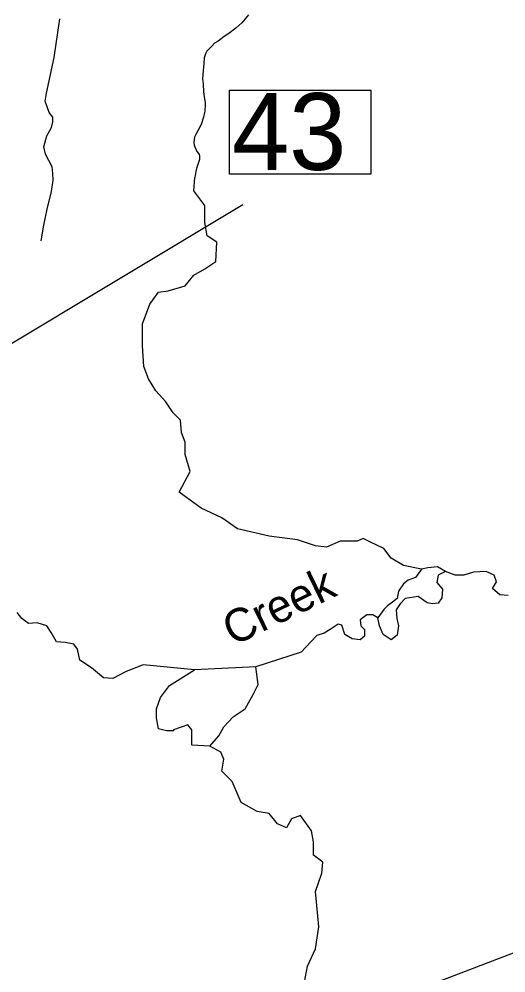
# Model space of a CAD drawing. Extents: x 2082433 to 2279600, y 546599 to 755198.
# Drawn here: x 2181963 to 2184182, y 560446 to 564790 of the extents above; entities that cross this region are included whole.
import ezdxf

# ---------------------------------------------------------------- set-up
doc = ezdxf.new("R2010")
doc.units = 0
for name, color, linetype in [('Exist Hydrographic Creek Single Shore', 7, 'Continuous'), ('Exist Hydrographic Creek Single Shore Label', 7, 'Continuous'), ('Exist Road Non-System Type 51', 7, 'Continuous'), ('Exist Road Secondary Mileage Hundredths English Label', 7, 'Continuous'), ('Exist Road Secondary Structure Standard Bridge Number Label', 7, 'Continuous'), ('Exist Utilities Electrical Transmission Line', 7, 'Continuous')]:
    doc.layers.add(name, color=color, linetype=linetype)

msp = doc.modelspace()

# ---------------------------------------------------------------- linework, layer by layer
at = {"layer": 'Exist Hydrographic Creek Single Shore'}
for points in [[(2183008.1, 564809), (2182978.3, 564773), (2182950.4, 564748.8), (2182918.5, 564724.4), (2182898.6, 564710.4), (2182870.7, 564690.3), (2182854.5, 564680.1), (2182841.1, 564666.3), (2182826.8, 564652.3), (2182819.2, 564644.1), (2182813.3, 564632), (2182807.3, 564613.8), (2182805.7, 564588.2), (2182801.6, 564556), (2182799.9, 564518.1), (2182801.8, 564494.2), (2182803.8, 564458.3), (2182806.1, 564436), (2182810.8, 564410.2), (2182810.8, 564391.9), (2182810.4, 564380.2), (2182810.4, 564370.1), (2182808.7, 564364.2), (2182804.4, 564344.2), (2182793, 564310.3), (2182779.2, 564284), (2182769, 564264), (2182763.2, 564251.9), (2182761.2, 564242.1), (2182759.5, 564227.7), (2182761.4, 564216.1), (2182772, 564190.1), (2182783.7, 564174.2), (2182785.8, 564166.2), (2182785.6, 564162.2), (2182785.8, 564150), (2182780.2, 564132.1), (2182771.8, 564109.9), (2182768.1, 564095.8), (2182765, 564069.3)], [(2182692.8, 562635.3), (2182742.7, 562729.7), (2182720.5, 562807.6), (2182720.5, 562863.1), (2182703.9, 562907.6), (2182698.3, 562963.2), (2182665, 562996.5), (2182631.7, 563046.6), (2182587.2, 563096.6), (2182553.9, 563152.2), (2182531.7, 563207.8), (2182526.2, 563302.2), (2182526.2, 563402.3), (2182559.5, 563491.2), (2182598.4, 563546.8), (2182642.8, 563552.4), (2182720.5, 563574.6), (2182759.4, 563624.6), (2182809.4, 563652.4), (2182859.4, 563685.8), (2182864.9, 563774.7), (2182820.5, 563802.5), (2182809.4, 563863.6), (2182809.4, 563941.4), (2182759.4, 564008.1), (2182765, 564069.3)], [(2183797.9, 562285.1), (2183714.6, 562301.8), (2183659.1, 562335.1), (2183625.8, 562379.6), (2183564.7, 562407.4), (2183531.4, 562424), (2183503.6, 562412.9), (2183425.8, 562412.9), (2183364.7, 562385.1), (2183314.8, 562390.7), (2183231.5, 562418.5), (2183103.7, 562435.2), (2182959.3, 562468.5), (2182887.1, 562518.5), (2182792.7, 562563), (2182692.8, 562635.3)], [(2183906.2, 562274), (2183870.1, 562296.2), (2183825.7, 562290.6), (2183797.9, 562285.1)], [(2184192.2, 562165.6), (2184153.4, 562168.4), (2184120, 562196.1), (2184139.5, 562226.7), (2184128.4, 562257.3), (2184092.3, 562274), (2184034, 562271.2), (2183989.5, 562257.3), (2183950.6, 562257.3), (2183906.2, 562274), (2183872.9, 562257.3), (2183867.3, 562223.9), (2183892.3, 562193.4), (2183889.6, 562154.5), (2183872.9, 562129.5), (2183847.9, 562126.7), (2183822.9, 562132.2), (2183781.3, 562160), (2183723, 562151.7), (2183700.7, 562126.7), (2183681.3, 562098.9), (2183684.1, 562060), (2183692.4, 562026.6), (2183686.9, 561984.9), (2183659.1, 561962.7), (2183623, 561987.7), (2183606.3, 562026.6), (2183598, 562062.8), (2183575.8, 562076.6)], [(2183797.9, 562285.1), (2183770.2, 562246.2), (2183736.8, 562235.1), (2183714.6, 562218.4), (2183692.4, 562185), (2183686.9, 562151.7), (2183664.6, 562135), (2183642.4, 562118.3), (2183625.8, 562101.7), (2183598, 562062.8)], [(2183575.8, 562076.6), (2183548, 562076.6), (2183517.5, 562054.4), (2183520.2, 562026.6), (2183536.9, 562009.9), (2183536.9, 561979.4), (2183517.5, 561962.7), (2183481.4, 561968.3), (2183448, 561987.7), (2183434.2, 562029.4), (2183417.5, 562035), (2183381.4, 562009.9), (2183353.6, 561993.3), (2183320.3, 561982.2), (2183292.5, 561954.4), (2183248.1, 561907.1), (2183042.6, 561840.4), (2182762.2, 561826.5), (2182528.9, 561848.8), (2182451.2, 561818.2), (2182390.1, 561787.6), (2182348.4, 561790.4), (2182292.9, 561834.9), (2182240.1, 561871), (2182229, 561921), (2182212.4, 561943.2), (2182173.5, 561951.6), (2182134.6, 561954.4), (2182109.6, 561996.1), (2182090.2, 562026.6), (2182045.8, 562040.5), (2182006.9, 562037.7), (2181976.4, 562060), (2181954.1, 562087.8)], [(2182832.7, 561479.3), (2182750, 561483.9), (2182750, 561552.9), (2182731.7, 561575.9), (2182667.4, 561552.9), (2182667.4, 561548.3), (2182635.2, 561548.3), (2182598.5, 561557.5), (2182589.3, 561608), (2182589.3, 561649.4), (2182607.7, 561700), (2182649, 561755.1), (2182762.2, 561826.5)], [(2182832.7, 561479.3), (2182874, 561525.3), (2182897, 561566.7), (2182938.3, 561612.6), (2182993.4, 561649.4), (2183030.2, 561713.8), (2183053.1, 561759.7), (2183042.6, 561840.4)], [(2182975.1, 561222), (2182933.7, 561318.5), (2182887.8, 561364.4), (2182897, 561419.6), (2182883.2, 561451.8), (2182832.7, 561479.3)], [(2183264.4, 560403.8), (2183278.2, 560477.4), (2183314.9, 560555.5), (2183328.7, 560656.6), (2183319.5, 560753.1), (2183314.9, 560817.5), (2183342.5, 560900.2), (2183347, 560950.8), (2183305.7, 560983), (2183305.7, 561042.7), (2183296.5, 561093.3), (2183246, 561162.2), (2183204.7, 561148.4), (2183181.7, 561107.1), (2183140.4, 561125.4), (2183103.7, 561171.4), (2183048.5, 561180.6), (2182975.1, 561222)]]:
    msp.add_lwpolyline(points, dxfattribs=at)
at = {"layer": 'Exist Road Non-System Type 51'}
msp.add_lwpolyline([(2182064.3, 563780.7), (2182076, 563850.9), (2182091.4, 563925), (2182111.1, 564004.9), (2182118.7, 564057), (2182116.5, 564087), (2182114.3, 564117.1), (2182084.1, 564174.9), (2182075.8, 564208.8), (2182089.6, 564258.7), (2182111.4, 564296.9), (2182117.3, 564323), (2182117.1, 564343), (2182100.9, 564364.9), (2182082.8, 564416.6), (2182088.5, 564452.7), (2182123.6, 564614.8), (2182148.5, 564790.8)], dxfattribs=at)
at = {"layer": 'Exist Road Secondary Mileage Hundredths English Label'}
msp.add_line((2180902.7, 562697.8), (2182982.4, 563945.6), dxfattribs=at)
at = {"layer": 'Exist Road Secondary Structure Standard Bridge Number Label'}
msp.add_lwpolyline([(2182921.6, 564465.9), (2183565.7, 564465.9), (2183565.7, 564083.6), (2182921.6, 564083.6)], close=True, dxfattribs=at)
at = {"layer": 'Exist Utilities Electrical Transmission Line'}
msp.add_lwpolyline([(2176868.1, 557755.8), (2178548.7, 558610.9), (2178596.5, 558629.1), (2178682.4, 558653.6), (2180384.8, 559187.1), (2181183.1, 559433.5), (2182055, 559718.3), (2182727.5, 559974.1), (2183597.3, 560300.8), (2184624.7, 560694.4), (2185568.5, 561027.7), (2186163, 561228.9), (2186582.1, 561383.2)], dxfattribs=at)

# ---------------------------------------------------------------- texts
at = {"layer": 'Exist Hydrographic Creek Single Shore Label'}
msp.add_text('Creek', height=150, rotation=25.9432, dxfattribs=at).set_placement((2182938, 561932.7))
at = {"layer": 'Exist Road Secondary Structure Standard Bridge Number Label'}
msp.add_text('43', height=350, rotation=360, dxfattribs=at).set_placement((2182934.1, 564103.3))

doc.saveas('drawing.dxf')
